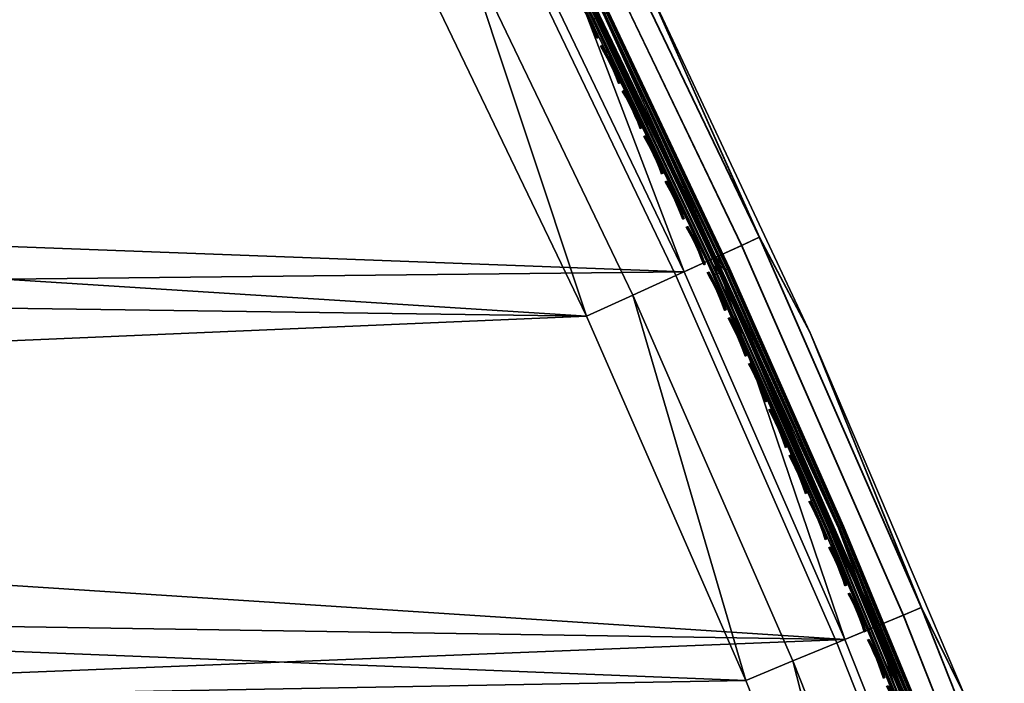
# Model space of a CAD drawing. Header units: inches. Extents: x 0 to 63.6, y -63.6 to 0.
# Tile 425 of 475: x 53.7 to 59.2, y -39.6 to -35.9. Entities that reach past the tile are written whole.
import ezdxf

# ---------------------------------------------------------------- set-up
doc = ezdxf.new("R2010")
doc.units = ezdxf.units.IN
doc.header["$LTSCALE"] = 0.03937
doc.header["$MEASUREMENT"] = 0
for name, color, linetype in [('A-FURN-3-ST', 151, 'Continuous'), ('A-FURN-3-ST-SEAM', 250, 'Continuous'), ('A-FURN-3-STITCH', 15, 'Continuous')]:
    doc.layers.add(name, color=color, linetype=linetype)

msp = doc.modelspace()

# ---------------------------------------------------------------- meshes
at = {"layer": 'A-FURN-3-ST'}
mesh = msp.add_polyface(dxfattribs=at)
corners = [(34.1112, -41.826, 5), (33.95, -41.9291, 5.0381), (33.1353, -40.3702, 5), (32.9787, -40.4802, 5.0381), (32.0972, -38.9581, 5), (31.9455, -39.0747, 5.0381), (30.999, -37.5921, 5), (30.8525, -37.7152, 5.0381), (29.8427, -36.275, 5), (30.101, -37.3129, 5.5), (30.6453, -37.8893, 5.3087), (31.243, -38.6788, 5.5), (31.731, -39.2396, 5.3087), (32.323, -40.0941, 5.5), (32.7572, -40.6357, 5.3087), (33.339, -41.5562, 5.5), (33.7221, -42.0749, 5.3087), (33.8134, -42.0165, 5.1464), (32.8459, -40.5734, 5.1464), (31.8169, -39.1736, 5.1464), (30.7283, -37.8196, 5.1464), (34.2889, -43.062, 16.9), (33.339, -41.5562, 16.9), (32.323, -40.0941, 16.9), (31.243, -38.6788, 16.9), (30.101, -37.3129, 16.9), (34.3774, -41.657, 17.9625), (34.6173, -41.5036, 18), (33.3937, -40.1897, 17.9625), (33.6267, -40.0261, 18), (32.3475, -38.7663, 17.9625), (32.5732, -38.5928, 18), (31.2406, -37.3896, 17.9625), (31.4586, -37.2064, 18), (30.0752, -36.062, 17.9625), (30.2851, -35.8696, 18), (29.8797, -36.2413, 17.8526), (31.0375, -37.5603, 17.8526), (32.1372, -38.9281, 17.8526), (33.1766, -40.3422, 17.8526), (34.1539, -41.7999, 17.8526), (29.7118, -36.3953, 17.6778), (30.8631, -37.7068, 17.6778), (31.9566, -39.0669, 17.6778), (32.9902, -40.4731, 17.6778), (33.962, -41.9227, 17.6778), (30.6451, -37.89, 17.1847), (31.7309, -39.2405, 17.1847), (32.7572, -40.6367, 17.1847), (33.7221, -42.076, 17.1847), (33.8147, -42.0168, 17.45), (32.8471, -40.5736, 17.45), (31.818, -39.1735, 17.45), (30.7293, -37.8193, 17.45), (56.8407, -37.5564, 18), (45.7647, -21.0157, 18), (29.0547, -34.5849, 18), (58.2854, -39.3617, 5), (57.3865, -37.3071, 5), (56.4152, -35.2858, 5), (28.6305, -35.0091, 5), (43.0328, -17.4358, 5), (27.3646, -33.7969, 5)]
mesh.append_faces([[corners[k] for k in face] for face in [(0, 1, 2), (2, 1, 3), (2, 3, 4), (4, 3, 5), (4, 5, 6), (6, 5, 7), (6, 7, 8), (9, 10, 11), (11, 10, 12), (11, 12, 13), (13, 12, 14), (13, 14, 15), (15, 14, 16), (17, 16, 14, 18), (18, 14, 12, 19), (19, 12, 10, 20), (1, 17, 18, 3), (3, 18, 19, 5), (5, 19, 20, 7), (15, 21, 22), (15, 22, 13), (13, 22, 23), (13, 23, 11), (11, 23, 24), (11, 24, 9), (9, 24, 25), (26, 27, 28), (28, 27, 29), (28, 29, 30), (30, 29, 31), (30, 31, 32), (32, 31, 33), (32, 33, 34), (34, 33, 35), (34, 36, 37, 32), (32, 37, 38, 30), (30, 38, 39, 28), (28, 39, 40, 26), (36, 41, 42, 37), (37, 42, 43, 38), (38, 43, 44, 39), (39, 44, 45, 40), (46, 25, 24), (46, 24, 47), (47, 24, 23), (47, 23, 48), (48, 23, 22), (48, 22, 49), (50, 45, 44, 51), (51, 44, 43, 52), (52, 43, 42, 53), (49, 50, 51, 48), (48, 51, 52, 47), (47, 52, 53, 46), (31, 54, 33), (33, 54, 35), (35, 55, 56), (57, 4, 6), (58, 6, 8), (59, 8, 60), (61, 60, 62)]])
mesh = msp.add_polyface(dxfattribs=at)
corners = [(34.6173, -41.5036, 18), (58.5487, -41.6565, 18), (33.6267, -40.0261, 18), (57.7311, -39.5913, 18), (32.5732, -38.5928, 18), (56.8407, -37.5564, 18), (30.2851, -35.8696, 18), (55.8786, -35.5544, 18), (54.8461, -33.5878, 18), (53.7443, -31.6591, 18), (52.5748, -29.7708, 18), (51.3389, -27.9252, 18), (50.0383, -26.1246, 18), (48.6745, -24.3714, 18), (56.1459, -33.6789, 5.5), (55.7779, -33.0785, 5.3087), (55.0716, -31.7474, 5.5), (54.6574, -31.117, 5.3087), (53.931, -29.8543, 5.5), (53.468, -29.1964, 5.3087), (52.7253, -28.0019, 5.5), (55.6828, -33.1305, 5.1464), (54.5642, -31.1723, 5.1464), (53.3768, -29.2551, 5.1464), (53.0795, -29.4464, 5), (51.9889, -27.4738, 5.0381), (53.2404, -29.3429, 5.0381), (54.2603, -31.353, 5), (54.4248, -31.2552, 5.0381), (55.3727, -33.3003, 5), (55.5405, -33.2084, 5.0381), (56.1459, -33.6789, 16.9), (55.0716, -31.7474, 16.9), (53.931, -29.8543, 16.9), (52.7253, -28.0019, 16.9), (56.1331, -35.4267, 17.9625), (55.0959, -33.4512, 17.9625), (53.9891, -31.5137, 17.9625), (52.8142, -29.6168, 17.9625), (51.5727, -27.7627, 17.9625), (56.3703, -35.3078, 17.8526), (55.3286, -33.3239, 17.8526), (55.7784, -33.0781, 17.1847), (54.6579, -31.1166, 17.1847), (54.5633, -31.1726, 17.45), (55.6819, -33.1308, 17.45), (54.413, -31.2619, 17.6778), (55.5285, -33.2146, 17.6778), (54.2172, -31.3782, 17.8526), (53.4684, -29.196, 17.1847), (53.3759, -29.2554, 17.45), (53.2289, -29.35, 17.6778), (53.0373, -29.4732, 17.8526), (51.7906, -27.6113, 17.8526), (59.1108, -41.4469, 5), (33.1353, -40.3702, 5), (58.2854, -39.3617, 5), (32.0972, -38.9581, 5), (30.999, -37.5921, 5), (57.3865, -37.3071, 5), (29.8427, -36.275, 5), (56.4152, -35.2858, 5), (28.6305, -35.0091, 5), (51.8318, -27.583, 5), (50.5186, -25.7651, 5)]
mesh.append_faces([[corners[k] for k in face] for face in [(0, 1, 2), (2, 1, 3), (2, 3, 4), (4, 3, 5), (6, 5, 7), (6, 7, 8), (8, 9, 6), (6, 9, 10), (6, 10, 11), (11, 12, 6), (6, 12, 13), (14, 15, 16), (16, 15, 17), (16, 17, 18), (18, 17, 19), (18, 19, 20), (15, 21, 22, 17), (17, 22, 23, 19), (24, 25, 26), (24, 26, 27), (27, 26, 28), (27, 28, 29), (29, 28, 30), (21, 30, 28, 22), (22, 28, 26, 23), (31, 16, 32), (32, 16, 18), (32, 18, 33), (33, 18, 20), (33, 20, 34), (7, 35, 36), (7, 36, 8), (8, 36, 37), (8, 37, 9), (9, 37, 38), (9, 38, 10), (10, 38, 39), (40, 41, 36, 35), (31, 32, 42), (42, 32, 43), (42, 43, 44, 45), (45, 44, 46, 47), (47, 46, 48, 41), (41, 48, 37, 36), (32, 33, 43), (43, 33, 49), (43, 49, 50, 44), (44, 50, 51, 46), (46, 51, 52, 48), (48, 52, 38, 37), (33, 34, 49), (52, 53, 39, 38), (54, 55, 56), (56, 55, 57), (56, 58, 59), (59, 60, 61), (61, 62, 29), (29, 62, 27), (27, 62, 24), (24, 62, 63), (63, 62, 64)]])
mesh = msp.add_polyface(dxfattribs=at)
corners = [(59.7538, -41.7426, 5.5), (59.5435, -41.2849, 5.3087), (58.9574, -39.6809, 5.5), (58.712, -39.1844, 5.3087), (58.0899, -37.6481, 5.5), (57.8065, -37.1148, 5.3087), (57.1524, -35.6466, 5.5), (56.8281, -35.0786, 5.3087), (56.1459, -33.6789, 5.5), (55.7779, -33.0785, 5.3087), (59.4419, -41.3228, 5.1464), (58.6119, -39.226, 5.1464), (57.7079, -37.1599, 5.1464), (56.7312, -35.1272, 5.1464), (55.6828, -33.1305, 5.1464), (55.3727, -33.3003, 5), (55.5405, -33.2084, 5.0381), (56.4152, -35.2858, 5), (56.5862, -35.2, 5.0381), (57.3865, -37.3071, 5), (57.5605, -37.2274, 5.0381), (58.2854, -39.3617, 5), (58.4621, -39.2882, 5.0381), (59.1108, -41.4469, 5), (59.29, -41.3797, 5.0381), (59.7538, -41.7426, 16.9), (58.9574, -39.6809, 16.9), (58.0899, -37.6481, 16.9), (57.1524, -35.6466, 16.9), (56.1459, -33.6789, 16.9), (55.0716, -31.7474, 5.5), (58.5487, -41.6565, 18), (58.8153, -41.5568, 17.9625), (57.994, -39.4821, 17.9625), (57.7311, -39.5913, 18), (57.0996, -37.4379, 17.9625), (56.8407, -37.5564, 18), (56.1331, -35.4267, 17.9625), (55.8786, -35.5544, 18), (59.5439, -41.2845, 17.1847), (58.7125, -39.184, 17.1847), (58.6109, -39.226, 17.45), (59.4409, -41.3228, 17.45), (58.4495, -39.293, 17.6778), (59.2772, -41.384, 17.6778), (58.239, -39.3803, 17.8526), (59.0638, -41.4638, 17.8526), (57.807, -37.1144, 17.1847), (57.707, -37.16, 17.45), (57.548, -37.2327, 17.6778), (57.3408, -37.3275, 17.8526), (56.8285, -35.0783, 17.1847), (56.7302, -35.1274, 17.45), (56.5739, -35.2057, 17.6778), (56.3703, -35.3078, 17.8526), (55.7784, -33.0781, 17.1847), (55.6819, -33.1308, 17.45), (55.5285, -33.2146, 17.6778), (55.3286, -33.3239, 17.8526)]
mesh.append_faces([[corners[k] for k in face] for face in [(0, 1, 2), (2, 1, 3), (2, 3, 4), (4, 3, 5), (4, 5, 6), (6, 5, 7), (6, 7, 8), (8, 7, 9), (1, 10, 11, 3), (3, 11, 12, 5), (5, 12, 13, 7), (7, 13, 14, 9), (15, 16, 17), (17, 16, 18), (17, 18, 19), (19, 18, 20), (19, 20, 21), (21, 20, 22), (21, 22, 23), (23, 22, 24), (10, 24, 22, 11), (11, 22, 20, 12), (12, 20, 18, 13), (13, 18, 16, 14), (25, 0, 2), (25, 2, 26), (26, 2, 4), (26, 4, 27), (27, 4, 6), (27, 6, 28), (28, 6, 8), (28, 8, 29), (29, 8, 30), (31, 32, 33), (31, 33, 34), (34, 33, 35), (34, 35, 36), (36, 35, 37), (36, 37, 38), (25, 26, 39), (39, 26, 40), (39, 40, 41, 42), (42, 41, 43, 44), (44, 43, 45, 46), (46, 45, 33, 32), (26, 27, 40), (40, 27, 47), (40, 47, 48, 41), (41, 48, 49, 43), (43, 49, 50, 45), (45, 50, 35, 33), (27, 28, 47), (47, 28, 51), (47, 51, 52, 48), (48, 52, 53, 49), (49, 53, 54, 50), (50, 54, 37, 35), (28, 29, 51), (51, 29, 55), (51, 55, 56, 52), (52, 56, 57, 53), (53, 57, 58, 54)]])
at = {"layer": 'A-FURN-3-ST-SEAM'}
mesh = msp.add_polyface(dxfattribs=at)
corners = [(55.5319, -33.2126, 17.7271), (55.4287, -33.0633, 17.7208), (56.1813, -34.4691, 17.7208), (55.4159, -33.0703, 17.7078), (56.1683, -34.4758, 17.7078), (55.4084, -33.0744, 17.6902), (56.1607, -34.4797, 17.6902), (55.4944, -33.2331, 17.6706), (54.618, -31.6836, 17.6902), (56.5392, -35.223, 17.6706), (56.8747, -35.898, 17.6902), (56.8824, -35.8943, 17.7078), (56.8956, -35.8879, 17.7208), (56.5775, -35.2038, 17.7271), (55.5437, -33.2062, 17.628), (55.4751, -33.0378, 17.636), (56.2284, -34.4448, 17.636), (55.4887, -33.0304, 17.6524), (56.2421, -34.4377, 17.6524), (55.4944, -33.0272, 17.6723), (56.2479, -34.4347, 17.6723), (55.4925, -33.0283, 17.6931), (56.2459, -34.4357, 17.6931), (55.4832, -33.0333, 17.7112), (56.2366, -34.4406, 17.7112), (55.4683, -33.0415, 17.7234), (56.2214, -34.4483, 17.7234), (56.9362, -35.8681, 17.7234), (56.9515, -35.8607, 17.7112), (56.961, -35.8562, 17.6931), (56.963, -35.8552, 17.6723), (56.9571, -35.858, 17.6524), (56.9432, -35.8647, 17.636), (56.5894, -35.1978, 17.628), (57.5638, -37.2253, 17.628), (57.5516, -37.2309, 17.7271), (55.413, -33.0718, 17.6522), (56.1654, -34.4773, 17.6522), (55.4243, -33.0657, 17.6377), (56.1769, -34.4714, 17.6377), (55.4397, -33.0573, 17.6292), (56.1924, -34.4634, 17.6292), (56.9068, -35.8824, 17.6292), (56.8911, -35.89, 17.6377), (56.8794, -35.8956, 17.6522)]
mesh.append_faces([[corners[k] for k in face] for face in [(0, 1, 2), (2, 1, 3, 4), (4, 3, 5, 6), (6, 5, 7), (7, 5, 8), (7, 9, 6), (6, 9, 10), (6, 10, 11, 4), (4, 11, 12, 2), (2, 12, 13), (13, 0, 2), (14, 15, 16), (16, 15, 17, 18), (18, 17, 19, 20), (20, 19, 21, 22), (22, 21, 23, 24), (24, 23, 25, 26), (26, 25, 0), (0, 13, 26), (26, 13, 27), (26, 27, 28, 24), (24, 28, 29, 22), (22, 29, 30, 20), (20, 30, 31, 18), (18, 31, 32, 16), (16, 32, 33), (33, 32, 34), (35, 27, 13), (33, 14, 16), (7, 36, 37), (37, 36, 38, 39), (39, 38, 40, 41), (41, 40, 14), (14, 33, 41), (41, 33, 42), (41, 42, 43, 39), (39, 43, 44, 37), (37, 44, 9), (9, 7, 37)]])
mesh = msp.add_polyface(dxfattribs=at)
corners = [(56.5775, -35.2038, 17.7271), (56.8956, -35.8879, 17.7208), (57.5516, -37.2309, 17.7271), (57.5712, -37.3181, 17.7208), (58.2081, -38.7582, 17.7208), (57.5579, -37.3241, 17.7078), (58.1946, -38.7639, 17.7078), (57.5501, -37.3277, 17.6902), (58.1868, -38.7673, 17.6902), (57.5127, -37.2487, 17.6706), (56.8747, -35.898, 17.6902), (56.5392, -35.223, 17.6706), (58.4532, -39.2913, 17.7271), (56.8824, -35.8943, 17.7078), (57.5638, -37.2253, 17.628), (56.9432, -35.8647, 17.636), (57.6194, -37.2962, 17.636), (58.2569, -38.7375, 17.636), (57.6335, -37.2898, 17.6524), (58.2711, -38.7315, 17.6524), (57.6394, -37.2871, 17.6723), (58.2771, -38.729, 17.6723), (57.6374, -37.288, 17.6931), (58.2751, -38.7298, 17.6931), (57.6278, -37.2924, 17.7112), (58.2654, -38.7339, 17.7112), (57.6123, -37.2994, 17.7234), (58.2497, -38.7405, 17.7234), (56.9362, -35.8681, 17.7234), (58.4655, -39.2862, 17.628), (56.9515, -35.8607, 17.7112), (56.961, -35.8562, 17.6931), (56.963, -35.8552, 17.6723), (56.9571, -35.858, 17.6524), (56.8794, -35.8956, 17.6522), (57.5549, -37.3255, 17.6522), (58.1916, -38.7652, 17.6522), (57.5667, -37.3201, 17.6377), (58.2035, -38.7602, 17.6377), (57.5826, -37.3129, 17.6292), (58.2196, -38.7533, 17.6292), (56.9068, -35.8824, 17.6292), (56.5894, -35.1978, 17.628), (56.8911, -35.89, 17.6377)]
mesh.append_faces([[corners[k] for k in face] for face in [(0, 1, 2), (2, 1, 3), (2, 3, 4), (4, 3, 5, 6), (6, 5, 7, 8), (8, 7, 9), (9, 7, 10), (9, 10, 11), (12, 2, 4), (13, 10, 7, 5), (1, 13, 5, 3), (14, 15, 16), (14, 16, 17), (17, 16, 18, 19), (19, 18, 20, 21), (21, 20, 22, 23), (23, 22, 24, 25), (25, 24, 26, 27), (27, 26, 2), (2, 26, 28), (2, 12, 27), (29, 14, 17), (30, 28, 26, 24), (31, 30, 24, 22), (32, 31, 22, 20), (33, 32, 20, 18), (15, 33, 18, 16), (11, 34, 9), (9, 34, 35), (9, 35, 36), (36, 35, 37, 38), (38, 37, 39, 40), (40, 39, 14), (14, 39, 41), (14, 41, 42), (14, 29, 40), (43, 41, 39, 37), (34, 43, 37, 35)]])
mesh = msp.add_polyface(dxfattribs=at)
corners = [(57.5127, -37.2487, 17.6706), (58.4136, -39.3077, 17.6706), (58.1868, -38.7673, 17.6902), (58.7847, -40.2153, 17.6902), (58.7926, -40.2121, 17.7078), (58.1946, -38.7639, 17.7078), (58.8062, -40.2068, 17.7208), (58.2081, -38.7582, 17.7208), (58.4532, -39.2913, 17.7271), (59.281, -41.3824, 17.7271), (59.3655, -41.6622, 17.7208), (59.2409, -41.3973, 17.6706), (59.3438, -41.6702, 17.6902), (59.3518, -41.6672, 17.7078), (58.2497, -38.7405, 17.7234), (58.8482, -40.1901, 17.7234), (58.8641, -40.1839, 17.7112), (58.2654, -38.7339, 17.7112), (58.8739, -40.18, 17.6931), (58.2751, -38.7298, 17.6931), (58.8759, -40.1792, 17.6723), (58.2771, -38.729, 17.6723), (58.8698, -40.1816, 17.6524), (58.2711, -38.7315, 17.6524), (58.8555, -40.1873, 17.636), (58.2569, -38.7375, 17.636), (58.4655, -39.2862, 17.628), (59.2935, -41.3777, 17.628), (59.4153, -41.6439, 17.636), (59.4079, -41.6466, 17.7234), (59.4239, -41.6408, 17.7112), (59.4338, -41.6371, 17.6931), (59.4359, -41.6364, 17.6723), (59.4298, -41.6386, 17.6524), (58.2196, -38.7533, 17.6292), (58.8179, -40.2022, 17.6292), (58.8016, -40.2086, 17.6377), (58.2035, -38.7602, 17.6377), (58.7896, -40.2133, 17.6522), (58.1916, -38.7652, 17.6522), (59.3487, -41.6683, 17.6522), (59.3773, -41.6579, 17.6292), (59.3609, -41.6639, 17.6377)]
mesh.append_faces([[corners[k] for k in face] for face in [(0, 1, 2), (2, 1, 3), (2, 3, 4, 5), (5, 4, 6, 7), (7, 6, 8), (8, 6, 9), (9, 6, 10), (11, 12, 3), (11, 3, 1), (4, 3, 12, 13), (6, 4, 13, 10), (14, 8, 15), (14, 15, 16, 17), (17, 16, 18, 19), (19, 18, 20, 21), (21, 20, 22, 23), (23, 22, 24, 25), (25, 24, 26), (26, 24, 27), (27, 24, 28), (9, 29, 15), (9, 15, 8), (16, 15, 29, 30), (18, 16, 30, 31), (20, 18, 31, 32), (22, 20, 32, 33), (24, 22, 33, 28), (34, 26, 35), (34, 35, 36, 37), (37, 36, 38, 39), (39, 38, 1), (1, 38, 11), (11, 38, 40), (27, 41, 35), (27, 35, 26), (1, 0, 39), (36, 35, 41, 42), (38, 36, 42, 40)]])
at = {"layer": 'A-FURN-3-STITCH'}
mesh = msp.add_polyface(dxfattribs=at)
corners = [(56.526, -35.2507, 17.7252), (56.5115, -35.215, 17.732), (56.5152, -35.2131, 17.7351), (56.5281, -35.2496, 17.7241), (56.6511, -35.5011, 17.7252), (56.6367, -35.4654, 17.732), (56.6405, -35.4635, 17.7351), (56.6532, -35.5001, 17.7241), (56.6447, -35.4614, 17.733), (56.6575, -35.498, 17.722), (56.6453, -35.4612, 17.7278), (56.6597, -35.4969, 17.721), (56.6211, -35.4298, 17.736), (56.6248, -35.4279, 17.7391), (56.6291, -35.4258, 17.737), (56.6296, -35.4256, 17.7318), (56.6042, -35.3946, 17.7372), (56.6079, -35.3927, 17.7403), (56.6122, -35.3906, 17.7382), (56.6128, -35.3903, 17.733), (56.5863, -35.3598, 17.7355), (56.59, -35.358, 17.7386), (56.5943, -35.3559, 17.7366), (56.5948, -35.3556, 17.7314), (56.5673, -35.3259, 17.7311), (56.5711, -35.324, 17.7342), (56.5754, -35.3219, 17.7322), (56.5759, -35.3217, 17.727), (56.5475, -35.293, 17.7239), (56.5497, -35.2919, 17.7229), (56.554, -35.2898, 17.7209), (56.5561, -35.2887, 17.7198), (56.7751, -35.7521, 17.7252), (56.7609, -35.7164, 17.732), (56.7646, -35.7145, 17.7351), (56.7772, -35.7511, 17.7241), (56.7689, -35.7124, 17.733), (56.7815, -35.749, 17.722), (56.7694, -35.7122, 17.7278), (56.7837, -35.7479, 17.721), (56.7454, -35.6807, 17.736), (56.7491, -35.6788, 17.7391), (56.7534, -35.6767, 17.737), (56.7539, -35.6765, 17.7318), (56.7287, -35.6453, 17.7372), (56.7324, -35.6435, 17.7403), (56.7367, -35.6414, 17.7382), (56.7372, -35.6411, 17.733), (56.7109, -35.6106, 17.7355), (56.7146, -35.6087, 17.7386), (56.7189, -35.6066, 17.7366), (56.7194, -35.6064, 17.7314), (56.6921, -35.5765, 17.7311), (56.6958, -35.5747, 17.7342), (56.7001, -35.5726, 17.7322), (56.7007, -35.5724, 17.727), (56.6724, -35.5435, 17.7239), (56.6746, -35.5425, 17.7229), (56.6789, -35.5404, 17.7209), (56.681, -35.5393, 17.7198), (56.8919, -35.9639, 17.733), (56.8766, -35.9282, 17.737), (56.8771, -35.9279, 17.7318), (56.8925, -35.9637, 17.7278), (56.8685, -35.9321, 17.736), (56.852, -35.8967, 17.7372), (56.8558, -35.8948, 17.7403), (56.8723, -35.9302, 17.7391), (56.8601, -35.8928, 17.7382), (56.8606, -35.8925, 17.733), (56.8344, -35.8618, 17.7355), (56.8381, -35.86, 17.7386), (56.8424, -35.8579, 17.7366), (56.843, -35.8577, 17.7314), (56.8157, -35.8277, 17.7311), (56.8195, -35.8259, 17.7342), (56.8238, -35.8238, 17.7322), (56.8243, -35.8236, 17.727), (56.7962, -35.7946, 17.7239), (56.7984, -35.7936, 17.7229), (56.8027, -35.7915, 17.7209), (56.8048, -35.7904, 17.7198)]
mesh.append_faces([[corners[k] for k in face] for face in [(0, 1, 2, 3), (4, 5, 6, 7), (7, 6, 8, 9), (9, 8, 10, 11), (5, 12, 13, 6), (6, 13, 14, 8), (8, 14, 15, 10), (12, 16, 17, 13), (13, 17, 18, 14), (14, 18, 19, 15), (16, 20, 21, 17), (17, 21, 22, 18), (18, 22, 23, 19), (20, 24, 25, 21), (21, 25, 26, 22), (22, 26, 27, 23), (24, 28, 29, 25), (25, 29, 30, 26), (26, 30, 31, 27), (32, 33, 34, 35), (35, 34, 36, 37), (37, 36, 38, 39), (33, 40, 41, 34), (34, 41, 42, 36), (36, 42, 43, 38), (40, 44, 45, 41), (41, 45, 46, 42), (42, 46, 47, 43), (44, 48, 49, 45), (45, 49, 50, 46), (46, 50, 51, 47), (48, 52, 53, 49), (49, 53, 54, 50), (50, 54, 55, 51), (52, 56, 57, 53), (53, 57, 58, 54), (54, 58, 59, 55), (60, 61, 62, 63), (64, 65, 66, 67), (67, 66, 68, 61), (61, 68, 69, 62), (65, 70, 71, 66), (66, 71, 72, 68), (68, 72, 73, 69), (70, 74, 75, 71), (71, 75, 76, 72), (72, 76, 77, 73), (74, 78, 79, 75), (75, 79, 80, 76), (76, 80, 81, 77)]])
mesh = msp.add_polyface(dxfattribs=at)
corners = [(56.8979, -36.0037, 17.7252), (56.8839, -35.9678, 17.732), (56.8876, -35.966, 17.7351), (56.9001, -36.0027, 17.7241), (56.8919, -35.9639, 17.733), (56.9044, -36.0006, 17.722), (56.8925, -35.9637, 17.7278), (56.9065, -35.9995, 17.721), (56.8685, -35.9321, 17.736), (56.8723, -35.9302, 17.7391), (56.8766, -35.9282, 17.737), (57.0197, -36.2558, 17.7252), (57.0058, -36.2199, 17.732), (57.0096, -36.218, 17.7351), (57.0218, -36.2547, 17.7241), (57.0139, -36.216, 17.733), (57.0262, -36.2527, 17.722), (57.0144, -36.2157, 17.7278), (57.0283, -36.2517, 17.721), (56.9906, -36.1841, 17.736), (56.9944, -36.1822, 17.7391), (56.9987, -36.1802, 17.737), (56.9992, -36.1799, 17.7318), (56.9742, -36.1486, 17.7372), (56.978, -36.1467, 17.7403), (56.9823, -36.1447, 17.7382), (56.9828, -36.1445, 17.733), (56.9567, -36.1136, 17.7355), (56.9605, -36.1118, 17.7386), (56.9648, -36.1097, 17.7366), (56.9654, -36.1095, 17.7314), (56.9383, -36.0795, 17.7311), (56.942, -36.0776, 17.7342), (56.9463, -36.0756, 17.7322), (56.9469, -36.0753, 17.727), (56.9189, -36.0462, 17.7239), (56.9211, -36.0452, 17.7229), (56.9254, -36.0431, 17.7209), (56.9275, -36.0421, 17.7198), (57.1403, -36.5084, 17.7252), (57.1266, -36.4724, 17.732), (57.1304, -36.4706, 17.7351), (57.1425, -36.5074, 17.7241), (57.1347, -36.4686, 17.733), (57.1468, -36.5053, 17.722), (57.1352, -36.4683, 17.7278), (57.149, -36.5043, 17.721), (57.1116, -36.4365, 17.736), (57.1153, -36.4347, 17.7391), (57.1197, -36.4327, 17.737), (57.1202, -36.4325, 17.7318), (57.0953, -36.401, 17.7372), (57.0991, -36.3992, 17.7403), (57.1034, -36.3971, 17.7382), (57.104, -36.3969, 17.733), (57.078, -36.366, 17.7355), (57.0818, -36.3642, 17.7386), (57.0861, -36.3621, 17.7366), (57.0866, -36.3619, 17.7314), (57.0597, -36.3317, 17.7311), (57.0635, -36.3299, 17.7342), (57.0678, -36.3279, 17.7322), (57.0683, -36.3276, 17.727), (57.0405, -36.2984, 17.7239), (57.0427, -36.2974, 17.7229), (57.047, -36.2954, 17.7209), (57.0491, -36.2943, 17.7198), (57.2191, -36.6522, 17.7403), (57.2019, -36.6171, 17.7386), (57.2063, -36.615, 17.7366), (57.2234, -36.6501, 17.7382), (57.2068, -36.6148, 17.7314), (57.224, -36.6499, 17.733), (57.1982, -36.6189, 17.7355), (57.18, -36.5845, 17.7311), (57.1838, -36.5827, 17.7342), (57.1881, -36.5807, 17.7322), (57.1886, -36.5805, 17.727), (57.1609, -36.5511, 17.7239), (57.1631, -36.5501, 17.7229), (57.1674, -36.5481, 17.7209), (57.1696, -36.5471, 17.7198)]
mesh.append_faces([[corners[k] for k in face] for face in [(0, 1, 2, 3), (3, 2, 4, 5), (5, 4, 6, 7), (1, 8, 9, 2), (2, 9, 10, 4), (11, 12, 13, 14), (14, 13, 15, 16), (16, 15, 17, 18), (12, 19, 20, 13), (13, 20, 21, 15), (15, 21, 22, 17), (19, 23, 24, 20), (20, 24, 25, 21), (21, 25, 26, 22), (23, 27, 28, 24), (24, 28, 29, 25), (25, 29, 30, 26), (27, 31, 32, 28), (28, 32, 33, 29), (29, 33, 34, 30), (31, 35, 36, 32), (32, 36, 37, 33), (33, 37, 38, 34), (39, 40, 41, 42), (42, 41, 43, 44), (44, 43, 45, 46), (40, 47, 48, 41), (41, 48, 49, 43), (43, 49, 50, 45), (47, 51, 52, 48), (48, 52, 53, 49), (49, 53, 54, 50), (51, 55, 56, 52), (52, 56, 57, 53), (53, 57, 58, 54), (55, 59, 60, 56), (56, 60, 61, 57), (57, 61, 62, 58), (59, 63, 64, 60), (60, 64, 65, 61), (61, 65, 66, 62), (67, 68, 69, 70), (70, 69, 71, 72), (73, 74, 75, 68), (68, 75, 76, 69), (69, 76, 77, 71), (74, 78, 79, 75), (75, 79, 80, 76), (76, 80, 81, 77)]])
mesh = msp.add_polyface(dxfattribs=at)
corners = [(57.56, -37.377, 17.7366), (57.5423, -37.3424, 17.7322), (57.5429, -37.3422, 17.727), (57.5606, -37.3767, 17.7314), (57.5342, -37.3461, 17.7311), (57.5155, -37.3125, 17.7239), (57.5177, -37.3115, 17.7229), (57.538, -37.3443, 17.7342), (57.5221, -37.3095, 17.7209), (57.5242, -37.3085, 17.7198), (57.2599, -36.7616, 17.7252), (57.2463, -36.7255, 17.732), (57.2501, -36.7237, 17.7351), (57.262, -36.7605, 17.7241), (57.2544, -36.7217, 17.733), (57.2663, -36.7585, 17.722), (57.2549, -36.7215, 17.7278), (57.2685, -36.7575, 17.721), (57.2314, -36.6896, 17.736), (57.2352, -36.6878, 17.7391), (57.2395, -36.6858, 17.737), (57.2401, -36.6855, 17.7318), (57.2153, -36.654, 17.7372), (57.2191, -36.6522, 17.7403), (57.2234, -36.6501, 17.7382), (57.224, -36.6499, 17.733), (57.1982, -36.6189, 17.7355), (57.2019, -36.6171, 17.7386), (57.3782, -37.0152, 17.7252), (57.3648, -36.9791, 17.732), (57.3686, -36.9774, 17.7351), (57.3804, -37.0142, 17.7241), (57.373, -36.9754, 17.733), (57.3847, -37.0122, 17.722), (57.3735, -36.9751, 17.7278), (57.3869, -37.0112, 17.721), (57.3501, -36.9431, 17.736), (57.3539, -36.9414, 17.7391), (57.3582, -36.9394, 17.737), (57.3588, -36.9391, 17.7318), (57.3342, -36.9074, 17.7372), (57.338, -36.9057, 17.7403), (57.3423, -36.9037, 17.7382), (57.3429, -36.9034, 17.733), (57.3172, -36.8723, 17.7355), (57.321, -36.8705, 17.7386), (57.3253, -36.8685, 17.7366), (57.3258, -36.8683, 17.7314), (57.2992, -36.8379, 17.7311), (57.303, -36.8361, 17.7342), (57.3073, -36.8341, 17.7322), (57.3078, -36.8338, 17.727), (57.2803, -36.8044, 17.7239), (57.2824, -36.8034, 17.7229), (57.2868, -36.8014, 17.7209), (57.2889, -36.8004, 17.7198), (57.4955, -37.2694, 17.7252), (57.4823, -37.2333, 17.732), (57.4861, -37.2315, 17.7351), (57.4977, -37.2685, 17.7241), (57.4904, -37.2295, 17.733), (57.502, -37.2665, 17.722), (57.4909, -37.2293, 17.7278), (57.5042, -37.2655, 17.721), (57.4677, -37.1972, 17.736), (57.4715, -37.1955, 17.7391), (57.4758, -37.1935, 17.737), (57.4764, -37.1932, 17.7318), (57.4519, -37.1614, 17.7372), (57.4557, -37.1597, 17.7403), (57.4601, -37.1577, 17.7382), (57.4606, -37.1575, 17.733), (57.4351, -37.1262, 17.7355), (57.4389, -37.1244, 17.7386), (57.4432, -37.1225, 17.7366), (57.4438, -37.1222, 17.7314), (57.4172, -37.0917, 17.7311), (57.421, -37.0899, 17.7342), (57.4254, -37.088, 17.7322), (57.4259, -37.0877, 17.727), (57.3985, -37.0582, 17.7239), (57.4007, -37.0572, 17.7229), (57.405, -37.0552, 17.7209), (57.4071, -37.0542, 17.7198)]
mesh.append_faces([[corners[k] for k in face] for face in [(0, 1, 2, 3), (4, 5, 6, 7), (7, 6, 8, 1), (1, 8, 9, 2), (10, 11, 12, 13), (13, 12, 14, 15), (15, 14, 16, 17), (11, 18, 19, 12), (12, 19, 20, 14), (14, 20, 21, 16), (18, 22, 23, 19), (19, 23, 24, 20), (20, 24, 25, 21), (22, 26, 27, 23), (28, 29, 30, 31), (31, 30, 32, 33), (33, 32, 34, 35), (29, 36, 37, 30), (30, 37, 38, 32), (32, 38, 39, 34), (36, 40, 41, 37), (37, 41, 42, 38), (38, 42, 43, 39), (40, 44, 45, 41), (41, 45, 46, 42), (42, 46, 47, 43), (44, 48, 49, 45), (45, 49, 50, 46), (46, 50, 51, 47), (48, 52, 53, 49), (49, 53, 54, 50), (50, 54, 55, 51), (56, 57, 58, 59), (59, 58, 60, 61), (61, 60, 62, 63), (57, 64, 65, 58), (58, 65, 66, 60), (60, 66, 67, 62), (64, 68, 69, 65), (65, 69, 70, 66), (66, 70, 71, 67), (68, 72, 73, 69), (69, 73, 74, 70), (70, 74, 75, 71), (72, 76, 77, 73), (73, 77, 78, 74), (74, 78, 79, 75), (76, 80, 81, 77), (77, 81, 82, 78), (78, 82, 83, 79)]])
mesh = msp.add_polyface(dxfattribs=at)
corners = [(57.6117, -37.5242, 17.7252), (57.5986, -37.4879, 17.732), (57.6024, -37.4862, 17.7351), (57.6138, -37.5232, 17.7241), (57.6067, -37.4842, 17.733), (57.6182, -37.5212, 17.722), (57.6073, -37.484, 17.7278), (57.6204, -37.5202, 17.721), (57.5842, -37.4518, 17.736), (57.588, -37.4501, 17.7391), (57.5923, -37.4481, 17.737), (57.5929, -37.4479, 17.7318), (57.5686, -37.416, 17.7372), (57.5724, -37.4142, 17.7403), (57.5767, -37.4123, 17.7382), (57.5773, -37.412, 17.733), (57.5519, -37.3807, 17.7355), (57.5557, -37.3789, 17.7386), (57.56, -37.377, 17.7366), (57.5606, -37.3767, 17.7314), (57.5342, -37.3461, 17.7311), (57.538, -37.3443, 17.7342), (57.5423, -37.3424, 17.7322), (57.7267, -37.7794, 17.7252), (57.7137, -37.7431, 17.732), (57.7176, -37.7414, 17.7351), (57.7289, -37.7784, 17.7241), (57.7219, -37.7394, 17.733), (57.7332, -37.7765, 17.722), (57.7225, -37.7392, 17.7278), (57.7354, -37.7755, 17.721), (57.6995, -37.7069, 17.736), (57.7033, -37.7052, 17.7391), (57.7077, -37.7032, 17.737), (57.7082, -37.703, 17.7318), (57.6841, -37.671, 17.7372), (57.6879, -37.6693, 17.7403), (57.6922, -37.6673, 17.7382), (57.6928, -37.6671, 17.733), (57.6675, -37.6356, 17.7355), (57.6713, -37.6339, 17.7386), (57.6757, -37.632, 17.7366), (57.6762, -37.6317, 17.7314), (57.65, -37.601, 17.7311), (57.6538, -37.5992, 17.7342), (57.6581, -37.5973, 17.7322), (57.6587, -37.5971, 17.727), (57.6315, -37.5673, 17.7239), (57.6337, -37.5663, 17.7229), (57.6381, -37.5643, 17.7209), (57.6402, -37.5634, 17.7198), (57.8406, -38.0351, 17.7252), (57.8278, -37.9988, 17.732), (57.8316, -37.9971, 17.7351), (57.8427, -38.0342, 17.7241), (57.836, -37.9952, 17.733), (57.8471, -38.0322, 17.722), (57.8365, -37.995, 17.7278), (57.8493, -38.0313, 17.721), (57.8137, -37.9625, 17.736), (57.8175, -37.9608, 17.7391), (57.8219, -37.9589, 17.737), (57.8225, -37.9587, 17.7318), (57.7984, -37.9266, 17.7372), (57.8023, -37.9249, 17.7403), (57.8066, -37.9229, 17.7382), (57.8072, -37.9227, 17.733), (57.782, -37.8911, 17.7355), (57.7859, -37.8894, 17.7386), (57.7902, -37.8875, 17.7366), (57.7908, -37.8873, 17.7314), (57.7646, -37.8564, 17.7311), (57.7685, -37.8547, 17.7342), (57.7728, -37.8527, 17.7322), (57.7734, -37.8525, 17.727), (57.7463, -37.8226, 17.7239), (57.7485, -37.8216, 17.7229), (57.7529, -37.8197, 17.7209), (57.7551, -37.8187, 17.7198)]
mesh.append_faces([[corners[k] for k in face] for face in [(0, 1, 2, 3), (3, 2, 4, 5), (5, 4, 6, 7), (1, 8, 9, 2), (2, 9, 10, 4), (4, 10, 11, 6), (8, 12, 13, 9), (9, 13, 14, 10), (10, 14, 15, 11), (12, 16, 17, 13), (13, 17, 18, 14), (14, 18, 19, 15), (16, 20, 21, 17), (17, 21, 22, 18), (23, 24, 25, 26), (26, 25, 27, 28), (28, 27, 29, 30), (24, 31, 32, 25), (25, 32, 33, 27), (27, 33, 34, 29), (31, 35, 36, 32), (32, 36, 37, 33), (33, 37, 38, 34), (35, 39, 40, 36), (36, 40, 41, 37), (37, 41, 42, 38), (39, 43, 44, 40), (40, 44, 45, 41), (41, 45, 46, 42), (43, 47, 48, 44), (44, 48, 49, 45), (45, 49, 50, 46), (51, 52, 53, 54), (54, 53, 55, 56), (56, 55, 57, 58), (52, 59, 60, 53), (53, 60, 61, 55), (55, 61, 62, 57), (59, 63, 64, 60), (60, 64, 65, 61), (61, 65, 66, 62), (63, 67, 68, 64), (64, 68, 69, 65), (65, 69, 70, 66), (67, 71, 72, 68), (68, 72, 73, 69), (69, 73, 74, 70), (71, 75, 76, 72), (72, 76, 77, 73), (73, 77, 78, 74)]])
mesh = msp.add_polyface(dxfattribs=at)
corners = [(57.9533, -38.2914, 17.7252), (57.9407, -38.255, 17.732), (57.9445, -38.2533, 17.7351), (57.9555, -38.2904, 17.7241), (57.9489, -38.2514, 17.733), (57.9599, -38.2885, 17.722), (57.9495, -38.2512, 17.7278), (57.9621, -38.2876, 17.721), (57.9268, -38.2187, 17.736), (57.9306, -38.217, 17.7391), (57.935, -38.2151, 17.737), (57.9355, -38.2149, 17.7318), (57.9117, -38.1826, 17.7372), (57.9155, -38.1809, 17.7403), (57.9199, -38.179, 17.7382), (57.9204, -38.1788, 17.733), (57.8954, -38.1471, 17.7355), (57.8993, -38.1454, 17.7386), (57.9036, -38.1435, 17.7366), (57.9042, -38.1433, 17.7314), (57.8782, -38.1123, 17.7311), (57.882, -38.1106, 17.7342), (57.8864, -38.1087, 17.7322), (57.8869, -38.1085, 17.727), (57.86, -38.0784, 17.7239), (57.8622, -38.0774, 17.7229), (57.8666, -38.0755, 17.7209), (57.8688, -38.0746, 17.7198), (58.0649, -38.5481, 17.7252), (58.0525, -38.5117, 17.732), (58.0563, -38.51, 17.7351), (58.0671, -38.5472, 17.7241), (58.0607, -38.5081, 17.733), (58.0715, -38.5453, 17.722), (58.0613, -38.5079, 17.7278), (58.0737, -38.5443, 17.721), (58.0387, -38.4753, 17.736), (58.0426, -38.4736, 17.7391), (58.0469, -38.4717, 17.737), (58.0475, -38.4715, 17.7318), (58.0238, -38.4392, 17.7372), (58.0276, -38.4375, 17.7403), (58.032, -38.4356, 17.7382), (58.0325, -38.4354, 17.733), (58.0077, -38.4036, 17.7355), (58.0115, -38.4019, 17.7386), (58.0159, -38.4, 17.7366), (58.0165, -38.3998, 17.7314), (57.9906, -38.3687, 17.7311), (57.9944, -38.367, 17.7342), (57.9988, -38.3651, 17.7322), (57.9994, -38.3649, 17.727), (57.9726, -38.3347, 17.7239), (57.9748, -38.3338, 17.7229), (57.9792, -38.3319, 17.7209), (57.9814, -38.331, 17.7198), (58.167, -38.7672, 17.7351), (58.1534, -38.7307, 17.7391), (58.1578, -38.7289, 17.737), (58.1714, -38.7653, 17.733), (58.1583, -38.7287, 17.7318), (58.1719, -38.7651, 17.7278), (58.1495, -38.7324, 17.736), (58.1347, -38.6962, 17.7372), (58.1386, -38.6946, 17.7403), (58.143, -38.6927, 17.7382), (58.1435, -38.6925, 17.733), (58.1188, -38.6605, 17.7355), (58.1226, -38.6589, 17.7386), (58.127, -38.657, 17.7366), (58.1276, -38.6568, 17.7314), (58.1019, -38.6256, 17.7311), (58.1057, -38.6239, 17.7342), (58.1101, -38.6221, 17.7322), (58.1107, -38.6218, 17.727), (58.084, -38.5916, 17.7239), (58.0862, -38.5906, 17.7229), (58.0906, -38.5887, 17.7209), (58.0928, -38.5878, 17.7198)]
mesh.append_faces([[corners[k] for k in face] for face in [(0, 1, 2, 3), (3, 2, 4, 5), (5, 4, 6, 7), (1, 8, 9, 2), (2, 9, 10, 4), (4, 10, 11, 6), (8, 12, 13, 9), (9, 13, 14, 10), (10, 14, 15, 11), (12, 16, 17, 13), (13, 17, 18, 14), (14, 18, 19, 15), (16, 20, 21, 17), (17, 21, 22, 18), (18, 22, 23, 19), (20, 24, 25, 21), (21, 25, 26, 22), (22, 26, 27, 23), (28, 29, 30, 31), (31, 30, 32, 33), (33, 32, 34, 35), (29, 36, 37, 30), (30, 37, 38, 32), (32, 38, 39, 34), (36, 40, 41, 37), (37, 41, 42, 38), (38, 42, 43, 39), (40, 44, 45, 41), (41, 45, 46, 42), (42, 46, 47, 43), (44, 48, 49, 45), (45, 49, 50, 46), (46, 50, 51, 47), (48, 52, 53, 49), (49, 53, 54, 50), (50, 54, 55, 51), (56, 57, 58, 59), (59, 58, 60, 61), (62, 63, 64, 57), (57, 64, 65, 58), (58, 65, 66, 60), (63, 67, 68, 64), (64, 68, 69, 65), (65, 69, 70, 66), (67, 71, 72, 68), (68, 72, 73, 69), (69, 73, 74, 70), (71, 75, 76, 72), (72, 76, 77, 73), (73, 77, 78, 74)]])
mesh = msp.add_polyface(dxfattribs=at)
corners = [(58.1754, -38.8053, 17.7252), (58.1631, -38.7688, 17.732), (58.167, -38.7672, 17.7351), (58.1776, -38.8044, 17.7241), (58.1714, -38.7653, 17.733), (58.182, -38.8025, 17.722), (58.1719, -38.7651, 17.7278), (58.1842, -38.8016, 17.721), (58.1495, -38.7324, 17.736), (58.1534, -38.7307, 17.7391), (58.2848, -39.063, 17.7252), (58.2726, -39.0265, 17.732), (58.2765, -39.0249, 17.7351), (58.2869, -39.0621, 17.7241), (58.2809, -39.023, 17.733), (58.2914, -39.0603, 17.722), (58.2814, -39.0228, 17.7278), (58.2936, -39.0593, 17.721), (58.2592, -38.99, 17.736), (58.263, -38.9884, 17.7391), (58.2674, -38.9865, 17.737), (58.268, -38.9863, 17.7318), (58.2446, -38.9538, 17.7372), (58.2484, -38.9521, 17.7403), (58.2528, -38.9503, 17.7382), (58.2534, -38.9501, 17.733), (58.2288, -38.918, 17.7355), (58.2326, -38.9164, 17.7386), (58.237, -38.9145, 17.7366), (58.2376, -38.9143, 17.7314), (58.212, -38.883, 17.7311), (58.2159, -38.8813, 17.7342), (58.2203, -38.8795, 17.7322), (58.2208, -38.8793, 17.727), (58.1943, -38.8489, 17.7239), (58.1965, -38.8479, 17.7229), (58.2009, -38.8461, 17.7209), (58.2031, -38.8452, 17.7198), (58.393, -39.3212, 17.7252), (58.381, -39.2846, 17.732), (58.3848, -39.283, 17.7351), (58.3952, -39.3203, 17.7241), (58.3893, -39.2812, 17.733), (58.3996, -39.3185, 17.722), (58.3898, -39.281, 17.7278), (58.4018, -39.3176, 17.721), (58.3677, -39.2481, 17.736), (58.3716, -39.2465, 17.7391), (58.376, -39.2446, 17.737), (58.3765, -39.2444, 17.7318), (58.3532, -39.2118, 17.7372), (58.3571, -39.2101, 17.7403), (58.3615, -39.2083, 17.7382), (58.3621, -39.2081, 17.733), (58.3376, -39.176, 17.7355), (58.3415, -39.1743, 17.7386), (58.3459, -39.1725, 17.7366), (58.3465, -39.1723, 17.7314), (58.321, -39.1408, 17.7311), (58.3249, -39.1392, 17.7342), (58.3293, -39.1374, 17.7322), (58.3298, -39.1372, 17.727), (58.3034, -39.1067, 17.7239), (58.3057, -39.1057, 17.7229), (58.3101, -39.1039, 17.7209), (58.3123, -39.103, 17.7198), (58.4608, -39.4703, 17.7372), (58.4453, -39.4344, 17.7355), (58.4492, -39.4328, 17.7386), (58.4646, -39.4687, 17.7403), (58.4536, -39.431, 17.7366), (58.4691, -39.4669, 17.7382), (58.4542, -39.4308, 17.7314), (58.4696, -39.4667, 17.733), (58.4289, -39.3992, 17.7311), (58.4327, -39.3976, 17.7342), (58.4371, -39.3958, 17.7322), (58.4377, -39.3956, 17.727), (58.4114, -39.3649, 17.7239), (58.4137, -39.364, 17.7229), (58.4181, -39.3622, 17.7209), (58.4203, -39.3613, 17.7198)]
mesh.append_faces([[corners[k] for k in face] for face in [(0, 1, 2, 3), (3, 2, 4, 5), (5, 4, 6, 7), (1, 8, 9, 2), (10, 11, 12, 13), (13, 12, 14, 15), (15, 14, 16, 17), (11, 18, 19, 12), (12, 19, 20, 14), (14, 20, 21, 16), (18, 22, 23, 19), (19, 23, 24, 20), (20, 24, 25, 21), (22, 26, 27, 23), (23, 27, 28, 24), (24, 28, 29, 25), (26, 30, 31, 27), (27, 31, 32, 28), (28, 32, 33, 29), (30, 34, 35, 31), (31, 35, 36, 32), (32, 36, 37, 33), (38, 39, 40, 41), (41, 40, 42, 43), (43, 42, 44, 45), (39, 46, 47, 40), (40, 47, 48, 42), (42, 48, 49, 44), (46, 50, 51, 47), (47, 51, 52, 48), (48, 52, 53, 49), (50, 54, 55, 51), (51, 55, 56, 52), (52, 56, 57, 53), (54, 58, 59, 55), (55, 59, 60, 56), (56, 60, 61, 57), (58, 62, 63, 59), (59, 63, 64, 60), (60, 64, 65, 61), (66, 67, 68, 69), (69, 68, 70, 71), (71, 70, 72, 73), (67, 74, 75, 68), (68, 75, 76, 70), (70, 76, 77, 72), (74, 78, 79, 75), (75, 79, 80, 76), (76, 80, 81, 77)]])
mesh = msp.add_polyface(dxfattribs=at)
corners = [(58.5, -39.5799, 17.7252), (58.4882, -39.5433, 17.732), (58.4921, -39.5417, 17.7351), (58.5022, -39.579, 17.7241), (58.4965, -39.5398, 17.733), (58.5066, -39.5772, 17.722), (58.497, -39.5396, 17.7278), (58.5089, -39.5763, 17.721), (58.4751, -39.5066, 17.736), (58.479, -39.505, 17.7391), (58.4834, -39.5032, 17.737), (58.4839, -39.503, 17.7318), (58.4608, -39.4703, 17.7372), (58.4646, -39.4687, 17.7403), (58.4691, -39.4669, 17.7382), (58.4696, -39.4667, 17.733), (58.6059, -39.8391, 17.7252), (58.5943, -39.8024, 17.732), (58.5981, -39.8008, 17.7351), (58.6081, -39.8382, 17.7241), (58.6026, -39.799, 17.733), (58.6126, -39.8364, 17.722), (58.6031, -39.7988, 17.7278), (58.6148, -39.8355, 17.721), (58.5813, -39.7657, 17.736), (58.5852, -39.7641, 17.7391), (58.5896, -39.7623, 17.737), (58.5902, -39.7621, 17.7318), (58.5672, -39.7292, 17.7372), (58.571, -39.7277, 17.7403), (58.5755, -39.7259, 17.7382), (58.576, -39.7257, 17.733), (58.5519, -39.6933, 17.7355), (58.5558, -39.6917, 17.7386), (58.5602, -39.6899, 17.7366), (58.5607, -39.6897, 17.7314), (58.5356, -39.658, 17.7311), (58.5394, -39.6564, 17.7342), (58.5439, -39.6547, 17.7322), (58.5444, -39.6545, 17.727), (58.5183, -39.6237, 17.7239), (58.5205, -39.6228, 17.7229), (58.525, -39.621, 17.7209), (58.5272, -39.6201, 17.7198), (58.7107, -40.0987, 17.7252), (58.6992, -40.0619, 17.732), (58.7031, -40.0603, 17.7351), (58.7129, -40.0978, 17.7241), (58.7075, -40.0586, 17.733), (58.7173, -40.096, 17.722), (58.7081, -40.0584, 17.7278), (58.7196, -40.0951, 17.721), (58.6864, -40.0252, 17.736), (58.6903, -40.0236, 17.7391), (58.6947, -40.0218, 17.737), (58.6953, -40.0216, 17.7318), (58.6724, -39.9887, 17.7372), (58.6763, -39.9871, 17.7403), (58.6807, -39.9853, 17.7382), (58.6813, -39.9851, 17.733), (58.6573, -39.9527, 17.7355), (58.6612, -39.9511, 17.7386), (58.6656, -39.9493, 17.7366), (58.6662, -39.9491, 17.7314), (58.6411, -39.9173, 17.7311), (58.645, -39.9158, 17.7342), (58.6494, -39.914, 17.7322), (58.65, -39.9138, 17.727), (58.624, -39.8829, 17.7239), (58.6263, -39.882, 17.7229), (58.6307, -39.8803, 17.7209), (58.6329, -39.8794, 17.7198), (58.7654, -40.2109, 17.7386), (58.7494, -40.1755, 17.7342), (58.7539, -40.1738, 17.7322), (58.7699, -40.2092, 17.7366), (58.7544, -40.1736, 17.727), (58.7704, -40.209, 17.7314), (58.7455, -40.1771, 17.7311), (58.7286, -40.1426, 17.7239), (58.7308, -40.1417, 17.7229), (58.7353, -40.14, 17.7209), (58.7375, -40.1391, 17.7198)]
mesh.append_faces([[corners[k] for k in face] for face in [(0, 1, 2, 3), (3, 2, 4, 5), (5, 4, 6, 7), (1, 8, 9, 2), (2, 9, 10, 4), (4, 10, 11, 6), (8, 12, 13, 9), (9, 13, 14, 10), (10, 14, 15, 11), (16, 17, 18, 19), (19, 18, 20, 21), (21, 20, 22, 23), (17, 24, 25, 18), (18, 25, 26, 20), (20, 26, 27, 22), (24, 28, 29, 25), (25, 29, 30, 26), (26, 30, 31, 27), (28, 32, 33, 29), (29, 33, 34, 30), (30, 34, 35, 31), (32, 36, 37, 33), (33, 37, 38, 34), (34, 38, 39, 35), (36, 40, 41, 37), (37, 41, 42, 38), (38, 42, 43, 39), (44, 45, 46, 47), (47, 46, 48, 49), (49, 48, 50, 51), (45, 52, 53, 46), (46, 53, 54, 48), (48, 54, 55, 50), (52, 56, 57, 53), (53, 57, 58, 54), (54, 58, 59, 55), (56, 60, 61, 57), (57, 61, 62, 58), (58, 62, 63, 59), (60, 64, 65, 61), (61, 65, 66, 62), (62, 66, 67, 63), (64, 68, 69, 65), (65, 69, 70, 66), (66, 70, 71, 67), (72, 73, 74, 75), (75, 74, 76, 77), (78, 79, 80, 73), (73, 80, 81, 74), (74, 81, 82, 76)]])

doc.saveas('drawing.dxf')
